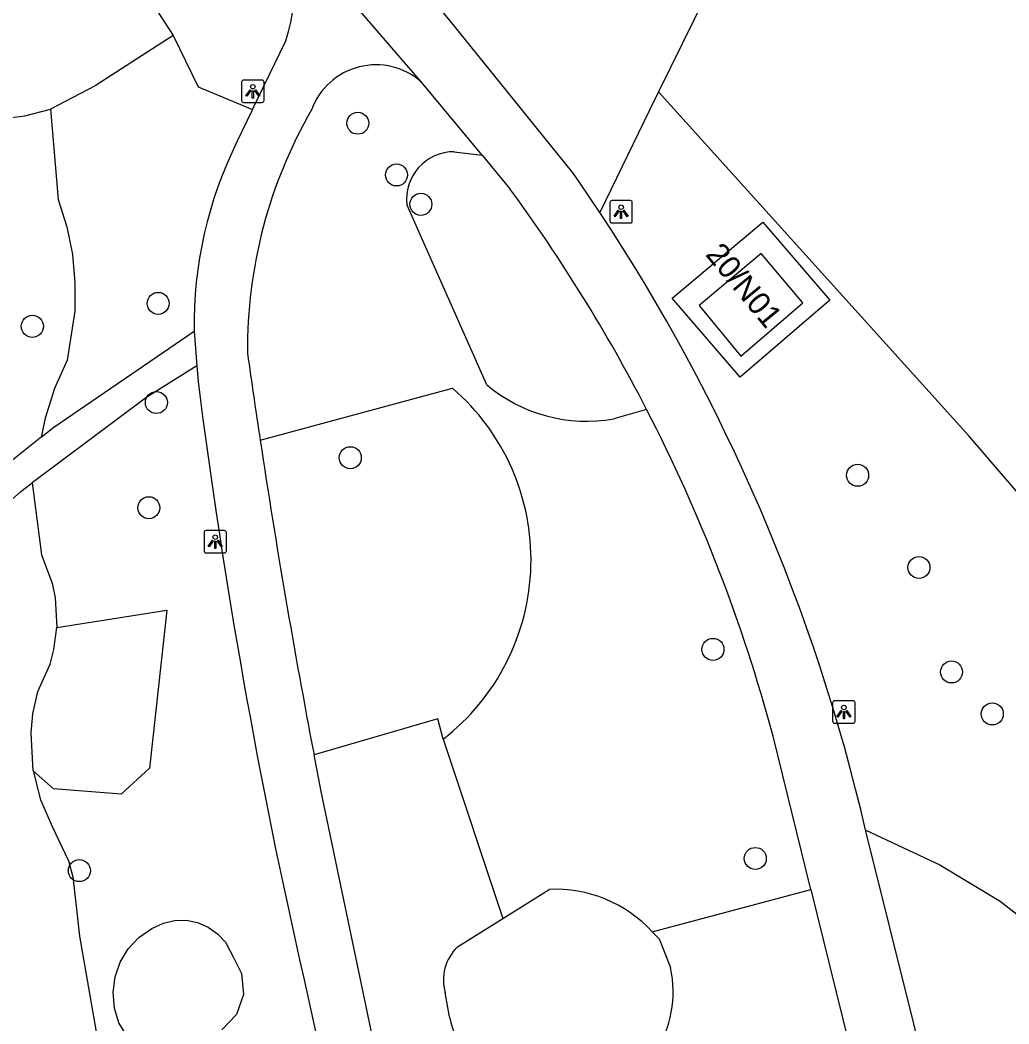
# Model space of a CAD drawing. Extents: x 160664 to 161506, y 382245 to 383288.
# Drawn here: x 161299.88 to 161343.79, y 382650.3 to 382694.87 of the extents above; entities that cross this region are included whole.
import ezdxf

# ---------------------------------------------------------------- set-up
doc = ezdxf.new("R2010")
doc.units = 0
for name, color, linetype in [('IMGEO_Boom', 7, 'Continuous'), ('IMGEO_Groenvoorziening', 7, 'Continuous'), ('IMGEO_Lichtpunt', 7, 'Continuous'), ('IMGEO_Pand', 7, 'Continuous'), ('IMGEO_Pand_nummerreeks', 7, 'Continuous'), ('IMGEO_Voetpad_gesloten', 7, 'Continuous'), ('IMGEO_Voetpad_open', 7, 'Continuous')]:
    doc.layers.add(name, color=color, linetype=linetype)

msp = doc.modelspace()

# ---------------------------------------------------------------- linework, layer by layer
at = {"layer": 'IMGEO_Boom'}
for centre in [(161314.879, 382690.288), (161316.597, 382687.992), (161317.678, 382686.687), (161306.014, 382682.289), (161300.427, 382681.271), (161305.935, 382677.889), (161314.545, 382675.438), (161337.069, 382674.661), (161305.6, 382673.216), (161339.792, 382670.565), (161330.646, 382666.929), (161341.24, 382665.928), (161343.05, 382664.067), (161332.525, 382657.649), (161302.515, 382657.108)]:
    msp.add_circle(centre, 0.489, dxfattribs=at)
at = {"layer": 'IMGEO_Groenvoorziening'}
for points in [[(161350.119, 382738.881), (161347.107, 382731.612), (161347.337, 382731.152), (161336.143, 382707.751), (161328.224, 382691.684)], [(161307.188, 382704.438), (161306.139, 382705.098), (161305.715, 382705.239), (161305.047, 382705.279), (161304.609, 382705.189), (161303.836, 382704.75), (161303.535, 382704.42), (161303.227, 382703.826), (161302.942, 382702.876), (161302.834, 382702.217), (161302.828, 382700.884), (161303.1, 382699.578), (161303.336, 382698.954), (161303.998, 382697.796), (161305.613, 382695.842), (161306.684, 382694.175)], [(161306.684, 382694.175), (161303.22, 382691.954), (161301.236, 382690.914)], [(161306.684, 382694.175), (161307.791, 382691.899), (161310.208, 382690.895)], [(161328.224, 382691.684), (161327.823, 382690.87), (161325.631, 382686.32)], [(161391.786, 382621.825), (161359.696, 382659.505), (161352.774, 382667.255), (161351.086, 382665.864), (161342.013, 382676.415), (161328.224, 382691.684)], [(161295.55, 382690.05), (161300.101, 382690.617), (161301.236, 382690.914)], [(161301.236, 382690.914), (161301.578, 382686.896), (161301.954, 382685.692), (161302.203, 382684.456), (161302.321, 382683.2), (161302.307, 382681.938), (161301.97, 382679.774), (161301.412, 382678.506), (161300.99, 382677.187), (161300.816, 382676.353)], [(161319.153, 382689.024), (161320.398, 382688.864)], [(161320.608, 382678.68), (161317.054, 382686.673)], [(161300.816, 382676.353), (161301.378, 382676.802), (161307.613, 382681.063)], [(161307.732, 382679.518), (161305.514, 382678.129), (161300.421, 382674.321)], [(161310.544, 382676.215), (161319.085, 382678.525)], [(161327.7, 382677.584), (161326.243, 382677.163)], [(161300.816, 382676.353), (161296.583, 382672.978)], [(161296.698, 382671.077), (161299.916, 382673.943), (161300.421, 382674.321)], [(161300.421, 382674.321), (161300.828, 382671.124), (161301.304, 382669.874), (161301.442, 382669.218), (161301.509, 382667.896)], [(161301.509, 382667.896), (161306.405, 382668.671), (161305.629, 382661.66), (161304.374, 382660.502), (161301.364, 382660.738), (161300.468, 382661.539)], [(161300.468, 382661.539), (161300.372, 382663.224), (161300.456, 382664.064), (161300.672, 382665.054), (161301.212, 382666.28), (161301.383, 382666.929), (161301.509, 382667.896)], [(161318.665, 382662.943), (161318.435, 382663.854), (161312.936, 382662.243)], [(161318.665, 382662.943), (161321.314, 382654.985)], [(161300.468, 382661.539), (161300.789, 382660.253), (161301.316, 382659.036), (161302.028, 382657.542), (161302.225, 382656.84), (161302.394, 382655.394), (161302.522, 382654.199), (161304.121, 382645.032)], [(161337.429, 382658.906), (161340.719, 382657.365), (161343.395, 382655.751), (161346.546, 382653.296), (161349.121, 382650.456), (161351.519, 382647.465), (161352.43, 382646.326), (161353.456, 382645.288), (161354.584, 382644.362), (161356.298, 382643.284), (161357.601, 382642.42), (161358.807, 382641.425), (161359.902, 382640.309), (161360.875, 382639.085), (161361.92, 382637.365)], [(161321.314, 382654.985), (161323.372, 382656.273)], [(161327.953, 382654.397), (161334.998, 382656.271)], [(161304.784, 382649.506), (161304.272, 382650.345), (161304.071, 382651.008), (161304.013, 382651.699), (161304.099, 382652.387), (161304.326, 382653.042), (161304.685, 382653.635), (161305.159, 382654.141), (161305.728, 382654.537), (161306.244, 382654.783), (161306.745, 382654.897), (161307.259, 382654.904), (161307.762, 382654.804), (161308.234, 382654.602), (161308.654, 382654.306), (161309.003, 382653.929), (161309.361, 382653.249), (161309.72, 382652.54), (161309.796, 382651.609), (161309.487, 382650.728), (161308.846, 382650.048)], [(161319.301, 382653.725), (161321.314, 382654.985)], [(161327.953, 382654.397), (161328.263, 382654.086), (161328.766, 382652.813)], [(161318.945, 382650.614), (161318.758, 382651.692)]]:
    msp.add_lwpolyline(points, dxfattribs=at)
for centre, radius, start, end in [((161319.16, 382686.905), 2.119, 90.1952, 186.2871), ((161312.499, 382670.906), 10.071, 307.7526, 49.1594), ((161325.04, 382683.919), 6.862, 229.7701, 280.0951), ((161323.655, 382650.433), 5.847, 42.6873, 92.7727), ((161320.737, 382652.252), 2.057, 134.2777, 195.8138), ((161323.847, 382651.752), 5.032, 193.0648, 12.1768)]:
    msp.add_arc(centre, radius, start, end, dxfattribs=at)
at = {"layer": 'IMGEO_Lichtpunt'}
for p, q in [((161309.719, 382692.109), (161309.719, 382691.302)), ((161309.719, 382692.109), (161309.719, 382691.302)), ((161310.621, 382692.204), (161309.813, 382692.204)), ((161310.621, 382692.204), (161309.813, 382692.204)), ((161310.715, 382691.302), (161310.715, 382692.109)), ((161310.715, 382691.302), (161310.715, 382692.109)), ((161309.813, 382691.208), (161310.621, 382691.208)), ((161309.813, 382691.208), (161310.621, 382691.208)), ((161326.071, 382686.761), (161326.071, 382685.954)), ((161326.071, 382686.761), (161326.071, 382685.954)), ((161326.973, 382686.856), (161326.165, 382686.856)), ((161326.973, 382686.856), (161326.165, 382686.856)), ((161327.067, 382685.954), (161327.067, 382686.761)), ((161327.067, 382685.954), (161327.067, 382686.761)), ((161326.165, 382685.86), (161326.973, 382685.86)), ((161326.165, 382685.86), (161326.973, 382685.86)), ((161308.952, 382672.208), (161308.144, 382672.208)), ((161308.952, 382672.208), (161308.144, 382672.208)), ((161308.05, 382672.113), (161308.05, 382671.306)), ((161308.05, 382672.113), (161308.05, 382671.306)), ((161309.046, 382671.306), (161309.046, 382672.113)), ((161309.046, 382671.306), (161309.046, 382672.113)), ((161308.144, 382671.212), (161308.952, 382671.212)), ((161308.144, 382671.212), (161308.952, 382671.212)), ((161336.864, 382664.648), (161336.056, 382664.648)), ((161336.864, 382664.648), (161336.056, 382664.648)), ((161335.962, 382664.553), (161335.962, 382663.746)), ((161335.962, 382664.553), (161335.962, 382663.746)), ((161336.958, 382663.746), (161336.958, 382664.553)), ((161336.958, 382663.746), (161336.958, 382664.553)), ((161336.056, 382663.652), (161336.864, 382663.652)), ((161336.056, 382663.652), (161336.864, 382663.652))]:
    msp.add_line(p, q, dxfattribs=at)
for points in [[(161310.093, 382691.773), (161310.132, 382691.745), (161309.944, 382691.483), (161309.906, 382691.51), (161310.093, 382691.773)], [(161310.305, 382691.745), (161310.343, 382691.772), (161310.53, 382691.51), (161310.491, 382691.482), (161310.305, 382691.745)], [(161310.195, 382691.725), (161310.242, 382691.725), (161310.242, 382691.403), (161310.195, 382691.403), (161310.195, 382691.725)], [(161326.445, 382686.425), (161326.484, 382686.397), (161326.296, 382686.135), (161326.258, 382686.162), (161326.445, 382686.425)], [(161326.657, 382686.397), (161326.695, 382686.424), (161326.882, 382686.162), (161326.843, 382686.134), (161326.657, 382686.397)], [(161326.547, 382686.377), (161326.594, 382686.377), (161326.594, 382686.055), (161326.547, 382686.055), (161326.547, 382686.377)], [(161308.424, 382671.777), (161308.463, 382671.749), (161308.275, 382671.487), (161308.237, 382671.514), (161308.424, 382671.777)], [(161308.526, 382671.729), (161308.573, 382671.729), (161308.573, 382671.407), (161308.526, 382671.407), (161308.526, 382671.729)], [(161308.636, 382671.749), (161308.674, 382671.776), (161308.861, 382671.514), (161308.822, 382671.486), (161308.636, 382671.749)], [(161336.336, 382664.217), (161336.375, 382664.189), (161336.187, 382663.927), (161336.149, 382663.954), (161336.336, 382664.217)], [(161336.438, 382664.169), (161336.485, 382664.169), (161336.485, 382663.847), (161336.438, 382663.847), (161336.438, 382664.169)], [(161336.548, 382664.189), (161336.586, 382664.216), (161336.773, 382663.954), (161336.734, 382663.926), (161336.548, 382664.189)]]:
    msp.add_lwpolyline(points, dxfattribs=at)
for centre in [(161310.218, 382691.907), (161326.57, 382686.559), (161308.549, 382671.911), (161336.461, 382664.351)]:
    msp.add_circle(centre, 0.0994, dxfattribs=at)
for centre, start, end in [((161309.813, 382692.109), 90, 180), ((161309.813, 382692.109), 90, 180), ((161310.621, 382692.109), 0, 90), ((161310.621, 382692.109), 0, 90), ((161309.813, 382691.302), 180, 270), ((161309.813, 382691.302), 180, 270), ((161310.621, 382691.302), 270, 0), ((161310.621, 382691.302), 270, 360), ((161326.165, 382686.761), 90, 180), ((161326.165, 382686.761), 90, 180), ((161326.973, 382686.761), 0, 90), ((161326.973, 382686.761), 0, 90), ((161326.165, 382685.954), 180, 270), ((161326.165, 382685.954), 180, 270), ((161326.973, 382685.954), 270, 0), ((161326.973, 382685.954), 270, 360), ((161308.144, 382672.113), 90, 180), ((161308.144, 382672.113), 90, 180), ((161308.952, 382672.113), 0, 90), ((161308.952, 382672.113), 0, 90), ((161308.144, 382671.306), 180, 270), ((161308.144, 382671.306), 180, 270), ((161308.952, 382671.306), 270, 0), ((161308.952, 382671.306), 270, 360), ((161336.056, 382664.553), 90, 180), ((161336.056, 382664.553), 90, 180), ((161336.864, 382664.553), 0, 90), ((161336.864, 382664.553), 0, 90), ((161336.056, 382663.746), 180, 270), ((161336.056, 382663.746), 180, 270), ((161336.864, 382663.746), 270, 0), ((161336.864, 382663.746), 270, 360)]:
    msp.add_arc(centre, 0.0946, start, end, dxfattribs=at)
at = {"layer": 'IMGEO_Pand'}
msp.add_lwpolyline([(161331.886, 382679.952), (161334.635, 382682.309), (161332.792, 382684.502), (161330.033, 382682.19), (161331.886, 382679.952)], dxfattribs=at)
at = {"layer": 'IMGEO_Voetpad_gesloten'}
for points in [[(161317.703, 382692.115), (161310.569, 382700.388)], [(161325.631, 382686.32), (161324.738, 382687.634), (161324.44, 382688.072), (161318.926, 382694.91), (161316.418, 382697.891)], [(161310.208, 382690.895), (161311.687, 382693.938)], [(161320.398, 382688.864), (161317.703, 382692.115)], [(161310.208, 382690.895), (161309.513, 382689.465)], [(161320.398, 382688.864), (161321.633, 382687.374)], [(161307.613, 382681.063), (161307.732, 382679.518)], [(161307.732, 382679.518), (161307.786, 382678.817)], [(161334.998, 382656.271), (161333.318, 382663.078)], [(161315.929, 382647.818), (161313.249, 382660.626), (161312.936, 382662.243)], [(161342.754, 382637.532), (161337.454, 382658.8), (161337.441, 382658.853), (161337.429, 382658.906)], [(161334.998, 382656.271), (161338.962, 382640.203), (161338.241, 382638.914)], [(161312.478, 382652.329), (161313.342, 382648.415)]]:
    msp.add_lwpolyline(points, dxfattribs=at)
for centre, radius, start, end in [((161305.05, 382696.11), 6.983, 341.8823, 37.7848), ((161315.684, 382689.83), 3.049, 48.5349, 159.7806), ((161331.271, 382680.255), 21.291, 150.052, 180.4854), ((161325.853, 382681.354), 18.242, 153.6008, 180.9145), ((161262.861, 382644.177), 72.939, 27.25872, 36.31543), ((161255.398, 382639.849), 84.215, 13.07894, 33.49168), ((161647.157, 382727.283), 340.464, 187.97012, 188.62659), ((161581.524, 382713.647), 275.945, 187.25116, 192.83883), ((161262.743, 382644.086), 73.086, 15.06166, 27.27992), ((161670.246, 382730.605), 363.791, 188.59848, 190.83118)]:
    msp.add_arc(centre, radius, start, end, dxfattribs=at)
at = {"layer": 'IMGEO_Voetpad_open'}
msp.add_lwpolyline([(161328.841, 382682.521), (161332.864, 382685.892), (161335.833, 382682.431), (161331.849, 382679.013), (161328.841, 382682.521)], dxfattribs=at)

# ---------------------------------------------------------------- texts
at = {"layer": 'IMGEO_Pand_nummerreeks'}
msp.add_text('20/N01', height=1, rotation=309.4622, dxfattribs=at).set_placement((161330.281, 382684.447))

doc.saveas('drawing.dxf')
